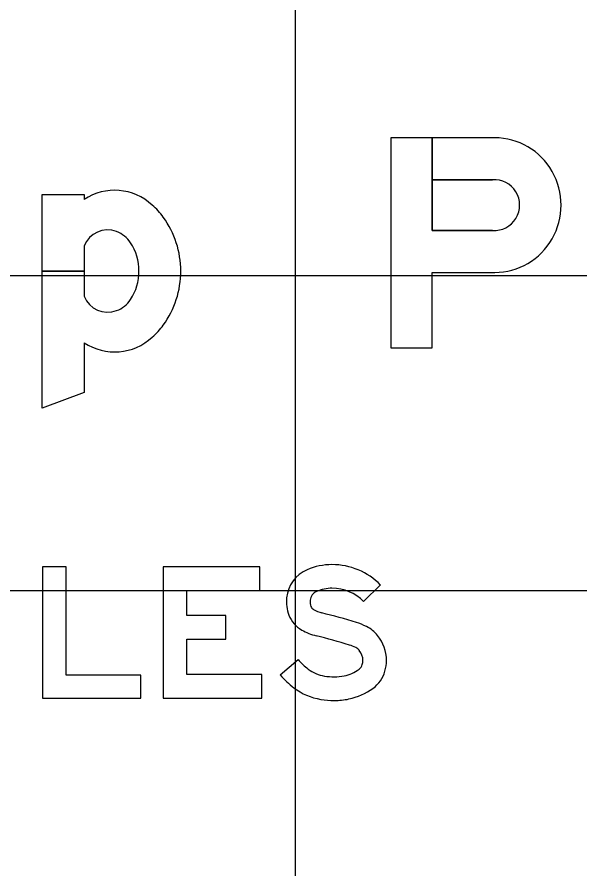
# Model space of a CAD drawing. Extents: x 1797809 to 2198143, y 249608 to 1237864.
# Drawn here: x 2195970.94 to 2195974.51, y 1237288.34 to 1237293.75 of the extents above; entities that cross this region are included whole.
import ezdxf

# ---------------------------------------------------------------- set-up
doc = ezdxf.new("R2010")
doc.units = 0
for name, color, linetype in [('GSBWFILL', 7, 'Continuous'), ('GSCOLORFILL', 7, 'Continuous'), ('GSOUTLINE', 7, 'Continuous'), ('GSSHT', 7, 'Continuous')]:
    doc.layers.add(name, color=color, linetype=linetype)

msp = doc.modelspace()

# ---------------------------------------------------------------- linework, layer by layer
at = {"layer": 'GSBWFILL'}
for p, q in [((2195971.366, 1237292.2944), (2195971.366, 1237292.1346)), ((2195971.366, 1237292.1346), (2195971.0993, 1237292.1346)), ((2195971.0993, 1237292.1345), (2195971.366, 1237292.1345)), ((2195971.366, 1237292.1345), (2195971.366, 1237291.9748))]:
    msp.add_line(p, q, dxfattribs=at)
for points in [[(2195973.3126, 1237292.9813), (2195973.3126, 1237291.6479), (2195973.5755, 1237291.6479), (2195973.5755, 1237292.1269), (2195973.9712, 1237292.1269)], [(2195973.9575, 1237292.3935), (2195973.5755, 1237292.3935), (2195973.5755, 1237292.9813), (2195973.3126, 1237292.9813)], [(2195973.9712, 1237292.9813), (2195973.5756, 1237292.9813), (2195973.5756, 1237292.7146), (2195973.9575, 1237292.7146)], [(2195971.0993, 1237292.1346), (2195971.0993, 1237292.6213), (2195971.366, 1237292.6213), (2195971.366, 1237292.5895)], [(2195971.366, 1237291.6797), (2195971.366, 1237291.3629), (2195971.0993, 1237291.2646), (2195971.0993, 1237292.1345)], [(2195973.2467, 1237290.1416), (2195973.1396, 1237290.0365)], [(2195972.6101, 1237289.5706), (2195972.7236, 1237289.6686)]]:
    msp.add_lwpolyline(points, dxfattribs=at)
for points in [[(2195971.7267, 1237289.4229), (2195971.7267, 1237289.5688), (2195971.2517, 1237289.5688), (2195971.2517, 1237290.2563), (2195971.1018, 1237290.2563), (2195971.1018, 1237289.4229)], [(2195972.4934, 1237289.5729), (2195972.0184, 1237289.5729), (2195972.0184, 1237289.7971), (2195972.2642, 1237289.7971), (2195972.2642, 1237289.9471), (2195972.0184, 1237289.9471), (2195972.0184, 1237290.1063), (2195972.4809, 1237290.1063), (2195972.4809, 1237290.2563), (2195971.8684, 1237290.2563), (2195971.8684, 1237289.4229), (2195972.4934, 1237289.4229)]]:
    msp.add_lwpolyline(points, close=True, dxfattribs=at)
for centre, major_axis, ratio, start_param, end_param in [((2195973.9715, 1237292.5541), (0, 0.4272), 0.98587, 3.140988, 6.28379), ((2195971.5593, 1237292.2988), (0, 0.3491), 0.999997, 5.531582, 6.870178), ((2195973.971, 1237292.5541), (0, 0.1611), 0.98587, 3.056611, 6.368167), ((2195971.524, 1237292.232), (0, 0.4225), 0.999997, 5.330424, 5.578482), ((2195971.3961, 1237292.1346), (0, 0.5832), 0.999997, 4.712389, 5.339507), ((2195971.5149, 1237292.2359), (0, 0.16), 0.999997, 5.918977, 7.479923), ((2195971.5054, 1237292.211), (0, 0.1867), 0.999997, 5.303244, 5.918977), ((2195971.4047, 1237292.1435), (0, 0.308), 0.999997, 4.683658, 5.303244), ((2195971.4047, 1237292.1258), (0, 0.308), 0.999997, 4.121534, 4.74112), ((2195971.3961, 1237292.1346), (0, 0.5832), 0.999997, 4.085271, 4.712389), ((2195971.5149, 1237292.0333), (0, 0.16), 0.999997, 1.944855, 3.5058), ((2195971.5054, 1237292.0582), (0, 0.1867), 0.999997, 3.5058, 4.121534), ((2195971.524, 1237292.0372), (0, 0.4225), 0.999997, 3.846296, 4.094354), ((2195971.5593, 1237291.9704), (0, 0.3491), 0.999997, 2.5546, 3.893196), ((2195972.8676, 1237290.0383), (0, 0.2179), 0.999994, 0.407095, 1.468557), ((2195972.9389, 1237289.8729), (0, 0.398), 0.999994, 0, 0.407095), ((2195972.9389, 1237289.8397), (0, 0.4311), 0.999994, 5.487912, 6.283185), ((2195972.8676, 1237290.0383), (0, 0.0679), 0.999994, 0.407095, 1.468557), ((2195972.9389, 1237289.8729), (0, 0.248), 0.999994, 0, 0.407095), ((2195972.9389, 1237289.8397), (0, 0.2811), 0.999994, 5.487912, 6.283185), ((2195972.8878, 1237290.0362), (0, 0.2382), 0.999994, 1.468557, 1.941238), ((2195972.8878, 1237290.0362), (0, 0.0882), 0.999994, 1.468557, 1.941238), ((2195972.8394, 1237290.0174), (0, 0.0363), 0.999994, 1.941238, 2.621157), ((2195972.9255, 1237290.1676), (0, 0.2094), 0.999994, 2.621157, 2.899109), ((2195972.8394, 1237290.0174), (0, 0.1863), 0.999994, 1.941238, 2.621157), ((2195971.9039, 1237286.0377), (0, 4.0449), 0.999994, 5.984666, 6.040702), ((2195972.9759, 1237289.5214), (0, 0.4), 0.999994, 5.812135, 5.984666), ((2195973.0566, 1237289.6797), (0, 0.2224), 0.999994, 5.402773, 5.812135), ((2195972.9255, 1237290.1676), (0, 0.3594), 0.999994, 2.621157, 2.899109), ((2195971.9039, 1237286.0377), (0, 3.8949), 0.999994, 5.984666, 6.040702), ((2195973.0358, 1237289.6626), (0, 0.2493), 0.999994, 4.712389, 5.402773), ((2195972.9759, 1237289.5214), (0, 0.25), 0.999994, 5.812135, 5.984666), ((2195973.0566, 1237289.6797), (0, 0.0724), 0.999994, 5.402773, 5.812135), ((2195973.0358, 1237289.6626), (0, 0.0993), 0.999994, 4.712389, 5.402773), ((2195973.0493, 1237289.95), (0, 0.4305), 0.999994, 2.283243, 2.489697), ((2195973.0419, 1237289.6626), (0, 0.0932), 0.999994, 4.424361, 4.712389), ((2195973.0419, 1237289.6626), (0, 0.2432), 0.999994, 4.424361, 4.712389), ((2195972.9286, 1237289.7918), (0, 0.2314), 0.999994, 2.489697, 2.979885), ((2195972.9662, 1237289.8046), (0, 0.245), 0.999994, 3.34483, 3.771092), ((2195973.0773, 1237289.6521), (0, 0.0563), 0.999994, 3.771092, 4.424361), ((2195973.0773, 1237289.6521), (0, 0.2063), 0.999994, 3.771092, 4.424361), ((2195973.0493, 1237289.95), (0, 0.5805), 0.999994, 2.283243, 2.489697), ((2195972.9538, 1237289.9464), (0, 0.388), 0.999994, 2.979885, 3.141593), ((2195972.9538, 1237289.8648), (0, 0.3065), 0.999994, 3.141593, 3.34483), ((2195972.9286, 1237289.7918), (0, 0.3814), 0.999994, 2.489697, 2.979885), ((2195972.9662, 1237289.8046), (0, 0.395), 0.999994, 3.34483, 3.771092), ((2195972.9538, 1237289.9464), (0, 0.538), 0.999994, 2.979885, 3.141593), ((2195972.9538, 1237289.8648), (0, 0.4565), 0.999994, 3.141593, 3.34483)]:
    msp.add_ellipse(centre, major_axis=major_axis, ratio=ratio, start_param=start_param, end_param=end_param, dxfattribs=at)
at = {"layer": 'GSCOLORFILL'}
for p, q in [((2195971.366, 1237292.2944), (2195971.366, 1237292.1346)), ((2195971.366, 1237292.1346), (2195971.0993, 1237292.1346)), ((2195971.0993, 1237292.1345), (2195971.366, 1237292.1345)), ((2195971.366, 1237292.1345), (2195971.366, 1237291.9748))]:
    msp.add_line(p, q, dxfattribs=at)
for points in [[(2195973.3126, 1237292.9813), (2195973.3126, 1237291.6479), (2195973.5755, 1237291.6479), (2195973.5755, 1237292.1269), (2195973.9712, 1237292.1269)], [(2195973.9575, 1237292.3935), (2195973.5755, 1237292.3935), (2195973.5755, 1237292.9813), (2195973.3126, 1237292.9813)], [(2195973.9712, 1237292.9813), (2195973.5756, 1237292.9813), (2195973.5756, 1237292.7146), (2195973.9575, 1237292.7146)], [(2195971.0993, 1237292.1346), (2195971.0993, 1237292.6213), (2195971.366, 1237292.6213), (2195971.366, 1237292.5895)], [(2195971.366, 1237291.6797), (2195971.366, 1237291.3629), (2195971.0993, 1237291.2646), (2195971.0993, 1237292.1345)], [(2195973.2467, 1237290.1416), (2195973.1396, 1237290.0365)], [(2195972.6101, 1237289.5706), (2195972.7236, 1237289.6686)]]:
    msp.add_lwpolyline(points, dxfattribs=at)
for points in [[(2195971.7267, 1237289.4229), (2195971.7267, 1237289.5688), (2195971.2517, 1237289.5688), (2195971.2517, 1237290.2563), (2195971.1018, 1237290.2563), (2195971.1018, 1237289.4229)], [(2195972.4934, 1237289.5729), (2195972.0184, 1237289.5729), (2195972.0184, 1237289.7971), (2195972.2642, 1237289.7971), (2195972.2642, 1237289.9471), (2195972.0184, 1237289.9471), (2195972.0184, 1237290.1063), (2195972.4809, 1237290.1063), (2195972.4809, 1237290.2563), (2195971.8684, 1237290.2563), (2195971.8684, 1237289.4229), (2195972.4934, 1237289.4229)]]:
    msp.add_lwpolyline(points, close=True, dxfattribs=at)
for centre, major_axis, ratio, start_param, end_param in [((2195973.9715, 1237292.5541), (0, 0.4272), 0.98587, 3.140988, 6.28379), ((2195971.5593, 1237292.2988), (0, 0.3491), 0.999997, 5.531582, 6.870178), ((2195973.971, 1237292.5541), (0, 0.1611), 0.98587, 3.056611, 6.368167), ((2195971.524, 1237292.232), (0, 0.4225), 0.999997, 5.330424, 5.578482), ((2195971.3961, 1237292.1346), (0, 0.5832), 0.999997, 4.712389, 5.339507), ((2195971.5149, 1237292.2359), (0, 0.16), 0.999997, 5.918977, 7.479923), ((2195971.5054, 1237292.211), (0, 0.1867), 0.999997, 5.303244, 5.918977), ((2195971.4047, 1237292.1435), (0, 0.308), 0.999997, 4.683658, 5.303244), ((2195971.4047, 1237292.1258), (0, 0.308), 0.999997, 4.121534, 4.74112), ((2195971.3961, 1237292.1346), (0, 0.5832), 0.999997, 4.085271, 4.712389), ((2195971.5149, 1237292.0333), (0, 0.16), 0.999997, 1.944855, 3.5058), ((2195971.5054, 1237292.0582), (0, 0.1867), 0.999997, 3.5058, 4.121534), ((2195971.524, 1237292.0372), (0, 0.4225), 0.999997, 3.846296, 4.094354), ((2195971.5593, 1237291.9704), (0, 0.3491), 0.999997, 2.5546, 3.893196), ((2195972.8676, 1237290.0383), (0, 0.2179), 0.999994, 0.407095, 1.468557), ((2195972.9389, 1237289.8729), (0, 0.398), 0.999994, 0, 0.407095), ((2195972.9389, 1237289.8397), (0, 0.4311), 0.999994, 5.487912, 6.283185), ((2195972.8676, 1237290.0383), (0, 0.0679), 0.999994, 0.407095, 1.468557), ((2195972.9389, 1237289.8729), (0, 0.248), 0.999994, 0, 0.407095), ((2195972.9389, 1237289.8397), (0, 0.2811), 0.999994, 5.487912, 6.283185), ((2195972.8878, 1237290.0362), (0, 0.2382), 0.999994, 1.468557, 1.941238), ((2195972.8878, 1237290.0362), (0, 0.0882), 0.999994, 1.468557, 1.941238), ((2195972.8394, 1237290.0174), (0, 0.0363), 0.999994, 1.941238, 2.621157), ((2195972.9255, 1237290.1676), (0, 0.2094), 0.999994, 2.621157, 2.899109), ((2195972.8394, 1237290.0174), (0, 0.1863), 0.999994, 1.941238, 2.621157), ((2195971.9039, 1237286.0377), (0, 4.0449), 0.999994, 5.984666, 6.040702), ((2195972.9759, 1237289.5214), (0, 0.4), 0.999994, 5.812135, 5.984666), ((2195973.0566, 1237289.6797), (0, 0.2224), 0.999994, 5.402773, 5.812135), ((2195972.9255, 1237290.1676), (0, 0.3594), 0.999994, 2.621157, 2.899109), ((2195971.9039, 1237286.0377), (0, 3.8949), 0.999994, 5.984666, 6.040702), ((2195973.0358, 1237289.6626), (0, 0.2493), 0.999994, 4.712389, 5.402773), ((2195972.9759, 1237289.5214), (0, 0.25), 0.999994, 5.812135, 5.984666), ((2195973.0566, 1237289.6797), (0, 0.0724), 0.999994, 5.402773, 5.812135), ((2195973.0358, 1237289.6626), (0, 0.0993), 0.999994, 4.712389, 5.402773), ((2195973.0493, 1237289.95), (0, 0.4305), 0.999994, 2.283243, 2.489697), ((2195973.0419, 1237289.6626), (0, 0.0932), 0.999994, 4.424361, 4.712389), ((2195973.0419, 1237289.6626), (0, 0.2432), 0.999994, 4.424361, 4.712389), ((2195972.9286, 1237289.7918), (0, 0.2314), 0.999994, 2.489697, 2.979885), ((2195972.9662, 1237289.8046), (0, 0.245), 0.999994, 3.34483, 3.771092), ((2195973.0773, 1237289.6521), (0, 0.0563), 0.999994, 3.771092, 4.424361), ((2195973.0773, 1237289.6521), (0, 0.2063), 0.999994, 3.771092, 4.424361), ((2195973.0493, 1237289.95), (0, 0.5805), 0.999994, 2.283243, 2.489697), ((2195972.9538, 1237289.9464), (0, 0.388), 0.999994, 2.979885, 3.141593), ((2195972.9538, 1237289.8648), (0, 0.3065), 0.999994, 3.141593, 3.34483), ((2195972.9286, 1237289.7918), (0, 0.3814), 0.999994, 2.489697, 2.979885), ((2195972.9662, 1237289.8046), (0, 0.395), 0.999994, 3.34483, 3.771092), ((2195972.9538, 1237289.9464), (0, 0.538), 0.999994, 2.979885, 3.141593), ((2195972.9538, 1237289.8648), (0, 0.4565), 0.999994, 3.141593, 3.34483)]:
    msp.add_ellipse(centre, major_axis=major_axis, ratio=ratio, start_param=start_param, end_param=end_param, dxfattribs=at)
at = {"layer": 'GSOUTLINE'}
for p, q in [((2195973.5755, 1237292.3935), (2195973.9575, 1237292.3935)), ((2195971.366, 1237292.2944), (2195971.366, 1237291.9748)), ((2195973.5755, 1237292.1269), (2195973.9712, 1237292.1269))]:
    msp.add_line(p, q, dxfattribs=at)
for points in [[(2195973.9712, 1237292.9813), (2195973.3126, 1237292.9813), (2195973.3126, 1237291.6479), (2195973.5755, 1237291.6479), (2195973.5755, 1237292.1269)], [(2195973.9575, 1237292.7146), (2195973.5755, 1237292.7146), (2195973.5755, 1237292.3935)], [(2195971.366, 1237291.6797), (2195971.366, 1237291.3629), (2195971.0993, 1237291.2646), (2195971.0993, 1237292.6213), (2195971.366, 1237292.6213), (2195971.366, 1237292.5895)], [(2195973.2467, 1237290.1416), (2195973.1396, 1237290.0365)], [(2195972.6101, 1237289.5706), (2195972.7236, 1237289.6686)]]:
    msp.add_lwpolyline(points, dxfattribs=at)
for points in [[(2195971.7267, 1237289.4229), (2195971.7267, 1237289.5688), (2195971.2517, 1237289.5688), (2195971.2517, 1237290.2563), (2195971.1018, 1237290.2563), (2195971.1018, 1237289.4229)], [(2195972.4934, 1237289.5729), (2195972.0184, 1237289.5729), (2195972.0184, 1237289.7971), (2195972.2642, 1237289.7971), (2195972.2642, 1237289.9471), (2195972.0184, 1237289.9471), (2195972.0184, 1237290.1063), (2195972.4809, 1237290.1063), (2195972.4809, 1237290.2563), (2195971.8684, 1237290.2563), (2195971.8684, 1237289.4229), (2195972.4934, 1237289.4229)]]:
    msp.add_lwpolyline(points, close=True, dxfattribs=at)
for centre, major_axis, ratio, start_param, end_param in [((2195973.9715, 1237292.5541), (0, 0.4272), 0.98587, 3.140988, 6.28379), ((2195971.5593, 1237292.2988), (0, 0.3491), 0.999997, 5.531582, 6.870178), ((2195973.971, 1237292.5541), (0, 0.1611), 0.98587, 3.056611, 6.368167), ((2195971.524, 1237292.232), (0, 0.4225), 0.999997, 5.330424, 5.578482), ((2195971.3961, 1237292.1346), (0, 0.5832), 0.999997, 4.712389, 5.339507), ((2195971.5149, 1237292.2359), (0, 0.16), 0.999997, 5.918977, 7.479923), ((2195971.5054, 1237292.211), (0, 0.1867), 0.999997, 5.303244, 5.918977), ((2195971.4047, 1237292.1435), (0, 0.308), 0.999997, 4.683658, 5.303244), ((2195971.4047, 1237292.1258), (0, 0.308), 0.999997, 4.121534, 4.74112), ((2195971.3961, 1237292.1346), (0, 0.5832), 0.999997, 4.085271, 4.712389), ((2195971.5149, 1237292.0333), (0, 0.16), 0.999997, 1.944855, 3.5058), ((2195971.5054, 1237292.0582), (0, 0.1867), 0.999997, 3.5058, 4.121534), ((2195971.524, 1237292.0372), (0, 0.4225), 0.999997, 3.846296, 4.094354), ((2195971.5593, 1237291.9704), (0, 0.3491), 0.999997, 2.5546, 3.893196), ((2195972.8676, 1237290.0383), (0, 0.2179), 0.999994, 0.407095, 1.468557), ((2195972.9389, 1237289.8729), (0, 0.398), 0.999994, 0, 0.407095), ((2195972.9389, 1237289.8397), (0, 0.4311), 0.999994, 5.487912, 6.283185), ((2195972.8676, 1237290.0383), (0, 0.0679), 0.999994, 0.407095, 1.468557), ((2195972.9389, 1237289.8729), (0, 0.248), 0.999994, 0, 0.407095), ((2195972.9389, 1237289.8397), (0, 0.2811), 0.999994, 5.487912, 6.283185), ((2195972.8878, 1237290.0362), (0, 0.2382), 0.999994, 1.468557, 1.941238), ((2195972.8878, 1237290.0362), (0, 0.0882), 0.999994, 1.468557, 1.941238), ((2195972.8394, 1237290.0174), (0, 0.0363), 0.999994, 1.941238, 2.621157), ((2195972.9255, 1237290.1676), (0, 0.2094), 0.999994, 2.621157, 2.899109), ((2195972.8394, 1237290.0174), (0, 0.1863), 0.999994, 1.941238, 2.621157), ((2195971.9039, 1237286.0377), (0, 4.0449), 0.999994, 5.984666, 6.040702), ((2195972.9759, 1237289.5214), (0, 0.4), 0.999994, 5.812135, 5.984666), ((2195973.0566, 1237289.6797), (0, 0.2224), 0.999994, 5.402773, 5.812135), ((2195972.9255, 1237290.1676), (0, 0.3594), 0.999994, 2.621157, 2.899109), ((2195971.9039, 1237286.0377), (0, 3.8949), 0.999994, 5.984666, 6.040702), ((2195973.0358, 1237289.6626), (0, 0.2493), 0.999994, 4.712389, 5.402773), ((2195972.9759, 1237289.5214), (0, 0.25), 0.999994, 5.812135, 5.984666), ((2195973.0566, 1237289.6797), (0, 0.0724), 0.999994, 5.402773, 5.812135), ((2195973.0358, 1237289.6626), (0, 0.0993), 0.999994, 4.712389, 5.402773), ((2195973.0493, 1237289.95), (0, 0.4305), 0.999994, 2.283243, 2.489697), ((2195973.0419, 1237289.6626), (0, 0.0932), 0.999994, 4.424361, 4.712389), ((2195973.0419, 1237289.6626), (0, 0.2432), 0.999994, 4.424361, 4.712389), ((2195972.9286, 1237289.7918), (0, 0.2314), 0.999994, 2.489697, 2.979885), ((2195972.9662, 1237289.8046), (0, 0.245), 0.999994, 3.34483, 3.771092), ((2195973.0773, 1237289.6521), (0, 0.0563), 0.999994, 3.771092, 4.424361), ((2195973.0773, 1237289.6521), (0, 0.2063), 0.999994, 3.771092, 4.424361), ((2195973.0493, 1237289.95), (0, 0.5805), 0.999994, 2.283243, 2.489697), ((2195972.9538, 1237289.9464), (0, 0.388), 0.999994, 2.979885, 3.141593), ((2195972.9538, 1237289.8648), (0, 0.3065), 0.999994, 3.141593, 3.34483), ((2195972.9286, 1237289.7918), (0, 0.3814), 0.999994, 2.489697, 2.979885), ((2195972.9662, 1237289.8046), (0, 0.395), 0.999994, 3.34483, 3.771092), ((2195972.9538, 1237289.9464), (0, 0.538), 0.999994, 2.979885, 3.141593), ((2195972.9538, 1237289.8648), (0, 0.4565), 0.999994, 3.141593, 3.34483)]:
    msp.add_ellipse(centre, major_axis=major_axis, ratio=ratio, start_param=start_param, end_param=end_param, dxfattribs=at)
at = {"layer": 'GSSHT'}
for p, q in [((2195972.7065, 1237258.1062), (2195972.7065, 1237318.1062)), ((2195924.7065, 1237292.1062), (2196054.7065, 1237292.1062)), ((2195924.7065, 1237290.1062), (2196054.7065, 1237290.1062))]:
    msp.add_line(p, q, dxfattribs=at)

doc.saveas('drawing.dxf')
